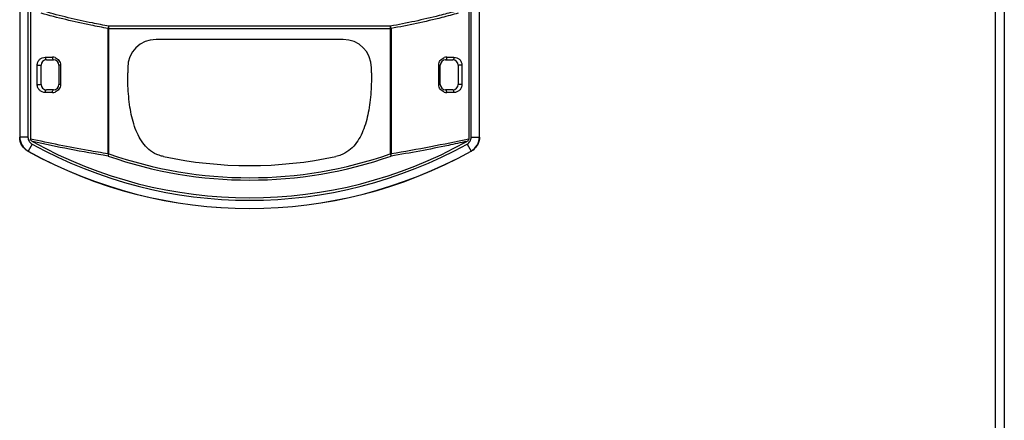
# Model space of a CAD drawing. Header units: millimetres. Extents: x 1117 to 38156, y -1945 to 7303.
# Tile 749 of 831: x 32698 to 32882, y 1557 to 1632. Entities that reach past the tile are written whole.
import ezdxf

# ---------------------------------------------------------------- set-up
doc = ezdxf.new("R2010")
doc.units = ezdxf.units.MM

msp = doc.modelspace()

# ---------------------------------------------------------------- linework, layer by layer
at = {"color": 7, "linetype": 'Continuous'}
for p, q in [((32879.959, 1940.473), (32879.959, 680.473)), ((32881.659, 1940.473), (32881.659, 680.473)), ((32697.507, 1739.707), (32697.507, 1610.442)), ((32697.533, 1739.686), (32697.533, 1610.457)), ((32699.051, 1739.686), (32699.051, 1610.457)), ((32699.507, 1739.952), (32699.507, 1610.095)), ((32781.507, 1739.952), (32781.507, 1610.095)), ((32781.963, 1610.457), (32781.963, 1739.686)), ((32783.481, 1610.457), (32783.481, 1739.686)), ((32783.507, 1610.442), (32783.507, 1739.707)), ((32714.045, 1630.772), (32766.969, 1630.772)), ((32714.045, 1607.316), (32714.045, 1630.772)), ((32714.193, 1607.312), (32714.193, 1631.205)), ((32766.818, 1631.205), (32714.195, 1631.205)), ((32766.82, 1631.205), (32766.82, 1607.311)), ((32766.969, 1630.772), (32766.969, 1607.316)), ((32758.007, 1628.723), (32723.007, 1628.723)), ((32702.292, 1625.397), (32703.636, 1625.397)), ((32702.507, 1624.897), (32703.843, 1624.897)), ((32777.171, 1624.897), (32778.507, 1624.897)), ((32777.378, 1625.397), (32778.721, 1625.397)), ((32700.784, 1623.897), (32701.507, 1623.897)), ((32700.784, 1620.297), (32700.784, 1623.897)), ((32701.507, 1620.297), (32701.507, 1623.897)), ((32705.144, 1623.897), (32704.843, 1623.897)), ((32704.843, 1623.897), (32704.843, 1620.297)), ((32705.144, 1623.897), (32705.144, 1620.297)), ((32717.707, 1623.423), (32717.707, 1622.471)), ((32763.307, 1622.471), (32763.307, 1623.423)), ((32775.87, 1623.897), (32776.171, 1623.897)), ((32775.87, 1620.297), (32775.87, 1623.897)), ((32776.171, 1620.297), (32776.171, 1623.897)), ((32780.23, 1623.897), (32779.507, 1623.897)), ((32779.507, 1623.897), (32779.507, 1620.297)), ((32780.23, 1623.897), (32780.23, 1620.297)), ((32700.784, 1620.297), (32701.507, 1620.297)), ((32703.636, 1618.797), (32702.292, 1618.797)), ((32703.843, 1619.297), (32702.507, 1619.297)), ((32705.144, 1620.297), (32704.843, 1620.297)), ((32775.87, 1620.297), (32776.171, 1620.297)), ((32778.507, 1619.297), (32777.171, 1619.297)), ((32778.721, 1618.797), (32777.378, 1618.797)), ((32780.23, 1620.297), (32779.507, 1620.297)), ((32697.533, 1610.457), (32697.507, 1610.442)), ((32699.051, 1610.457), (32697.533, 1610.457)), ((32781.963, 1610.457), (32783.481, 1610.457)), ((32783.481, 1610.457), (32783.507, 1610.442)), ((32699.079, 1607.834), (32699.052, 1607.819)), ((32699.814, 1609.161), (32699.079, 1607.834)), ((32781.2, 1609.161), (32781.935, 1607.834)), ((32781.935, 1607.834), (32781.962, 1607.819)), ((32714.193, 1607.316), (32714.045, 1607.316)), ((32714.051, 1606.907), (32714.193, 1607.316)), ((32766.969, 1607.316), (32766.82, 1607.316)), ((32766.82, 1607.316), (32766.963, 1606.907))]:
    msp.add_line(p, q, dxfattribs=at)
for centre, radius, start, end in [((32723.007, 1623.423), 5.3, 90, 180), ((32758.007, 1623.423), 5.3, 0, 90), ((32702.507, 1623.897), 1, 90, 180), ((32703.634, 1623.87), 1.527, 71.08088, 89.9323), ((32703.843, 1623.897), 1, 0, 90), ((32777.171, 1623.897), 1, 90, 180), ((32777.38, 1623.869), 1.528, 90.07434, 108.85741), ((32778.507, 1623.897), 1, 0, 90), ((32703.675, 1623.897), 1.469, 0.00954, 1.74698), ((32777.336, 1623.897), 1.466, 178.23131, 179.98421), ((32702.507, 1620.297), 1, 180, 270), ((32703.634, 1620.325), 1.528, 270.07434, 288.85741), ((32703.843, 1620.297), 1, 270, 0), ((32703.678, 1620.297), 1.466, 358.23131, 359.98421), ((32777.339, 1620.297), 1.469, 180.00954, 181.74698), ((32777.171, 1620.297), 1, 180, 270), ((32777.38, 1620.324), 1.527, 251.08088, 269.9323), ((32778.507, 1620.297), 1, 270, 0), ((32740.507, 1682.6), 83.503, 240.90464, 299.09536), ((32740.507, 1682.6), 85.503, 240.9983, 299.0017), ((32740.507, 1682.6), 85.477, 241.00902, 298.99098), ((32740.507, 1682.6), 83.959, 241.00902, 298.99098), ((32740.507, 1682.6), 80.183, 250.73347, 289.26365), ((32740.507, 1682.6), 79.75, 250.73516, 289.26463), ((32740.507, 1682.6), 77.477, 257.98255, 282.01745)]:
    msp.add_arc(centre, radius, start, end, dxfattribs=at)
for points, knots in [([(32714.045, 1630.772), (32712.967, 1630.964), (32708.752, 1631.768), (32704.574, 1632.768), (32701.495, 1633.629)], [0, 0, 0, 0, 0.2550373, 1, 1, 1, 1]), ([(32714.195, 1631.205), (32713.16, 1631.391), (32709.107, 1632.166), (32705.089, 1633.124), (32702.126, 1633.947)], [0, 0, 0, 0, 0.2548381, 1, 1, 1, 1]), ([(32778.887, 1633.947), (32777.913, 1633.677), (32773.924, 1632.621), (32769.884, 1631.756), (32766.818, 1631.205)], [0, 0, 0, 0, 0.2449863, 1, 1, 1, 1]), ([(32779.518, 1633.629), (32778.507, 1633.346), (32774.36, 1632.242), (32770.159, 1631.342), (32766.969, 1630.772)], [0, 0, 0, 0, 0.2447734, 1, 1, 1, 1]), ([(32714.193, 1631.205), (32714.157, 1631.149), (32714.094, 1631.007), (32714.057, 1630.857), (32714.045, 1630.772)], [0, 0, 0, 0, 0.436138, 1, 1, 1, 1]), ([(32766.969, 1630.772), (32766.954, 1630.857), (32766.919, 1631.006), (32766.86, 1631.151), (32766.82, 1631.205)], [0, 0, 0, 0, 0.563866, 1, 1, 1, 1]), ([(32700.784, 1623.897), (32700.784, 1624.102), (32700.87, 1624.511), (32701.223, 1625.009), (32701.723, 1625.325), (32702.105, 1625.397), (32702.292, 1625.397)], [0, 0, 0, 0, 0.2623009, 0.5161888, 0.7606494, 1, 1, 1, 1]), ([(32702.292, 1625.397), (32702.292, 1625.333), (32702.304, 1625.21), (32702.346, 1625.035), (32702.437, 1624.897), (32702.507, 1624.897)], [0, 0, 0, 0, 0.3355004, 0.6311577, 1, 1, 1, 1]), ([(32703.636, 1625.397), (32703.636, 1625.333), (32703.646, 1625.21), (32703.687, 1625.037), (32703.774, 1624.897), (32703.843, 1624.897)], [0, 0, 0, 0, 0.3379548, 0.6350719, 1, 1, 1, 1]), ([(32704.129, 1625.315), (32704.266, 1625.267), (32704.532, 1625.13), (32704.858, 1624.814), (32705.08, 1624.406), (32705.139, 1624.097), (32705.143, 1623.942)], [0, 0, 0, 0, 0.2411054, 0.4882474, 0.7418049, 1, 1, 1, 1]), ([(32775.871, 1623.942), (32775.88, 1624.247), (32776.092, 1624.852), (32776.611, 1625.221), (32776.886, 1625.315)], [0, 0, 0, 0, 0.5114504, 1, 1, 1, 1]), ([(32777.378, 1625.397), (32777.378, 1625.333), (32777.367, 1625.21), (32777.327, 1625.037), (32777.24, 1624.897), (32777.171, 1624.897)], [0, 0, 0, 0, 0.3379551, 0.6350723, 1, 1, 1, 1]), ([(32778.721, 1625.397), (32778.721, 1625.333), (32778.71, 1625.21), (32778.668, 1625.035), (32778.577, 1624.897), (32778.507, 1624.897)], [0, 0, 0, 0, 0.3355002, 0.6311573, 1, 1, 1, 1]), ([(32778.721, 1625.397), (32778.909, 1625.397), (32779.291, 1625.325), (32779.79, 1625.009), (32780.144, 1624.511), (32780.23, 1624.102), (32780.23, 1623.897)], [0, 0, 0, 0, 0.2393561, 0.4838176, 0.7377121, 1, 1, 1, 1]), ([(32717.758, 1620.073), (32717.749, 1620.27), (32717.719, 1621.069), (32717.707, 1621.868), (32717.707, 1622.471)], [0, 0, 0, 0, 0.2467434, 1, 1, 1, 1]), ([(32763.307, 1622.471), (32763.307, 1622.252), (32763.302, 1621.392), (32763.278, 1620.532), (32763.247, 1619.89)], [0, 0, 0, 0, 0.2534861, 1, 1, 1, 1]), ([(32702.292, 1618.797), (32702.105, 1618.797), (32701.723, 1618.869), (32701.223, 1619.185), (32700.87, 1619.683), (32700.784, 1620.092), (32700.784, 1620.297)], [0, 0, 0, 0, 0.2393561, 0.4838176, 0.7377121, 1, 1, 1, 1]), ([(32702.292, 1618.797), (32702.292, 1618.861), (32702.304, 1618.984), (32702.346, 1619.159), (32702.437, 1619.297), (32702.507, 1619.297)], [0, 0, 0, 0, 0.3355002, 0.6311573, 1, 1, 1, 1]), ([(32703.636, 1618.797), (32703.636, 1618.861), (32703.646, 1618.984), (32703.687, 1619.157), (32703.774, 1619.297), (32703.843, 1619.297)], [0, 0, 0, 0, 0.3379551, 0.6350723, 1, 1, 1, 1]), ([(32705.143, 1620.252), (32705.134, 1619.947), (32704.922, 1619.342), (32704.403, 1618.974), (32704.128, 1618.879)], [0, 0, 0, 0, 0.5114504, 1, 1, 1, 1]), ([(32723.137, 1607.219), (32722.6, 1607.457), (32721.618, 1608.086), (32720.465, 1609.368), (32719.6, 1610.846), (32718.713, 1613.063), (32718.037, 1616.166), (32717.818, 1618.736), (32717.758, 1620.073)], [0, 0, 0, 0, 0.1208445, 0.2355718, 0.3512293, 0.4708114, 0.725045, 1, 1, 1, 1]), ([(32763.247, 1619.89), (32763.183, 1618.579), (32762.959, 1616.057), (32762.284, 1613.014), (32761.408, 1610.837), (32760.558, 1609.384), (32759.431, 1608.121), (32758.474, 1607.493), (32757.951, 1607.252)], [0, 0, 0, 0, 0.2747001, 0.5289387, 0.6486489, 0.7645001, 0.8793807, 1, 1, 1, 1]), ([(32776.885, 1618.88), (32776.748, 1618.927), (32776.481, 1619.064), (32776.156, 1619.38), (32775.933, 1619.788), (32775.875, 1620.097), (32775.871, 1620.252)], [0, 0, 0, 0, 0.2411054, 0.4882474, 0.7418049, 1, 1, 1, 1]), ([(32777.378, 1618.797), (32777.378, 1618.861), (32777.367, 1618.984), (32777.327, 1619.157), (32777.24, 1619.297), (32777.171, 1619.297)], [0, 0, 0, 0, 0.3379548, 0.6350719, 1, 1, 1, 1]), ([(32778.721, 1618.797), (32778.721, 1618.861), (32778.71, 1618.984), (32778.668, 1619.159), (32778.577, 1619.297), (32778.507, 1619.297)], [0, 0, 0, 0, 0.3355004, 0.6311577, 1, 1, 1, 1]), ([(32780.23, 1620.297), (32780.23, 1620.092), (32780.144, 1619.683), (32779.79, 1619.185), (32779.291, 1618.869), (32778.909, 1618.797), (32778.721, 1618.797)], [0, 0, 0, 0, 0.2623009, 0.5161888, 0.7606494, 1, 1, 1, 1]), ([(32699.052, 1607.819), (32698.592, 1608.074), (32697.794, 1608.845), (32697.507, 1609.916), (32697.507, 1610.442)], [0, 0, 0, 0, 0.4999994, 1, 1, 1, 1]), ([(32697.533, 1610.457), (32697.533, 1609.931), (32697.821, 1608.86), (32698.619, 1608.089), (32699.079, 1607.834)], [0, 0, 0, 0, 0.4999986, 1, 1, 1, 1]), ([(32699.05, 1610.457), (32699.051, 1610.198), (32699.193, 1609.668), (32699.587, 1609.287), (32699.814, 1609.161)], [0, 0, 0, 0, 0.4997688, 1, 1, 1, 1]), ([(32714.045, 1607.316), (32712.796, 1607.513), (32707.93, 1608.332), (32703.093, 1609.314), (32699.507, 1610.095)], [0, 0, 0, 0, 0.2562539, 1, 1, 1, 1]), ([(32699.903, 1609.634), (32699.811, 1609.685), (32699.64, 1609.798), (32699.507, 1609.992), (32699.507, 1610.095)], [0, 0, 0, 0, 0.5048048, 1, 1, 1, 1]), ([(32714.05, 1606.908), (32711.639, 1607.294), (32706.91, 1608.142), (32702.21, 1609.128), (32699.903, 1609.634)], [0, 0, 0, 0, 0.5082525, 1, 1, 1, 1]), ([(32781.111, 1609.634), (32779.968, 1609.383), (32775.271, 1608.375), (32770.549, 1607.481), (32766.961, 1606.906)], [0, 0, 0, 0, 0.2435987, 1, 1, 1, 1]), ([(32781.507, 1610.095), (32779.138, 1609.579), (32774.307, 1608.572), (32769.448, 1607.709), (32766.969, 1607.316)], [0, 0, 0, 0, 0.4913813, 1, 1, 1, 1]), ([(32781.507, 1610.095), (32781.507, 1609.992), (32781.374, 1609.798), (32781.203, 1609.685), (32781.111, 1609.634)], [0, 0, 0, 0, 0.4951918, 1, 1, 1, 1]), ([(32781.2, 1609.161), (32781.427, 1609.287), (32781.821, 1609.668), (32781.963, 1610.198), (32781.963, 1610.457)], [0, 0, 0, 0, 0.5004302, 1, 1, 1, 1]), ([(32781.935, 1607.834), (32782.395, 1608.089), (32783.193, 1608.86), (32783.481, 1609.932), (32783.481, 1610.457)], [0, 0, 0, 0, 0.5004303, 1, 1, 1, 1]), ([(32783.507, 1610.442), (32783.507, 1609.916), (32783.22, 1608.845), (32782.422, 1608.074), (32781.962, 1607.819)], [0, 0, 0, 0, 0.4999995, 1, 1, 1, 1]), ([(32714.045, 1607.316), (32714.032, 1607.24), (32714.022, 1607.103), (32714.036, 1606.965), (32714.051, 1606.907)], [0, 0, 0, 0, 0.5644534, 1, 1, 1, 1]), ([(32724.376, 1606.821), (32724.264, 1606.845), (32723.842, 1606.946), (32723.429, 1607.089), (32723.137, 1607.219)], [0, 0, 0, 0, 0.263548, 1, 1, 1, 1]), ([(32757.951, 1607.252), (32757.851, 1607.207), (32757.427, 1607.026), (32756.982, 1606.894), (32756.638, 1606.821)], [0, 0, 0, 0, 0.2374273, 1, 1, 1, 1]), ([(32766.963, 1606.907), (32766.98, 1606.964), (32766.991, 1607.103), (32766.98, 1607.239), (32766.969, 1607.316)], [0, 0, 0, 0, 0.4355372, 1, 1, 1, 1])]:
    msp.add_open_spline(points, degree=3, knots=knots, dxfattribs=at)

doc.saveas('drawing.dxf')
